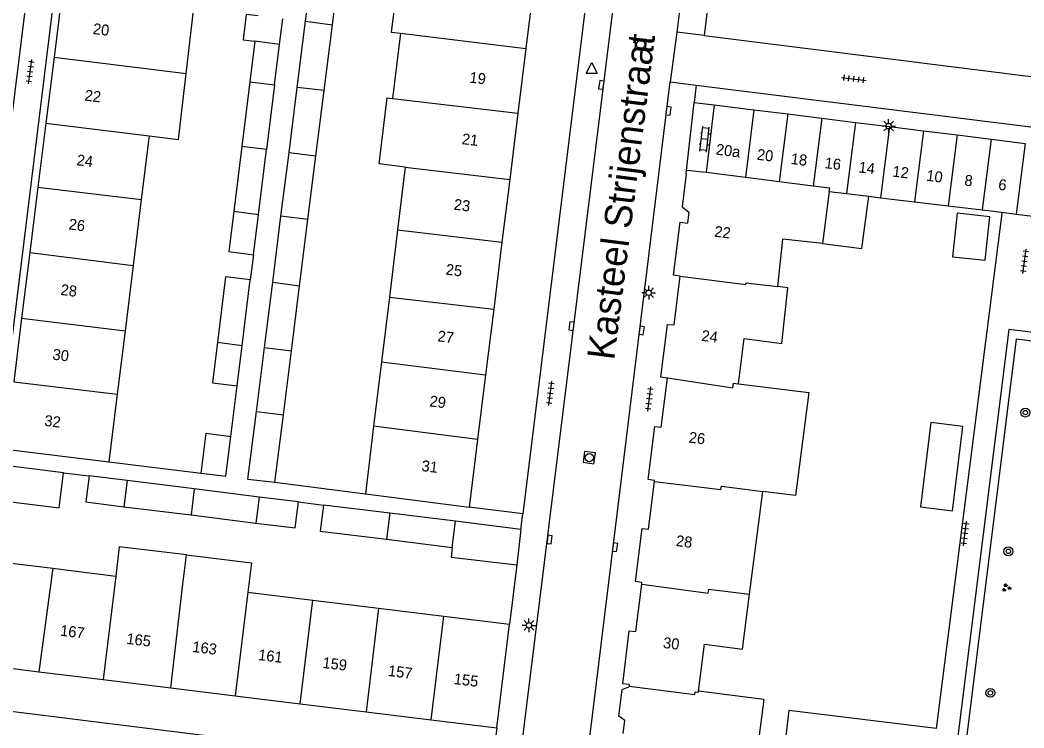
# Model space of a CAD drawing. Extents: x 131000 to 133014, y 396499 to 399001.
# Drawn here: x 131526.4 to 131618.1, y 396813.1 to 396877.8 of the extents above; entities that cross this region are included whole.
import ezdxf

# ---------------------------------------------------------------- set-up
doc = ezdxf.new("R2010")
doc.units = 0
for name, color, linetype in [('gg-afsc-erfafscheiding', 7, 'Continuous'), ('gg-afsc-muur', 7, 'Continuous'), ('gg-anno-huisnummerreeks BGT', 7, 'Continuous'), ('gg-anno-openbare ruimte label', 7, 'Continuous'), ('gg-bbg-bijgebouw', 7, 'Continuous'), ('gg-bbg-gedigitaliseerde bebouwing', 7, 'Continuous'), ('gg-bbg-gedigitaliseerde bijgebouw', 7, 'Continuous'), ('gg-bbg-hoofdgebouw', 7, 'Continuous'), ('gg-bbg-luifel en loopbrug', 7, 'Continuous'), ('gg-bbg-tussenscheiding', 7, 'Continuous'), ('gg-knt-verharding', 7, 'Continuous'), ('gg-knt-verharding nz', 7, 'Continuous'), ('gt-grn-groengrens', 7, 'Continuous'), ('gt-grn-weggrens', 7, 'Continuous'), ('gt-symb-boom', 7, 'Continuous'), ('gt-symb-groenvak', 7, 'Continuous'), ('gt-symb-klinker verharding', 7, 'Continuous'), ('gt-symb-kolk', 7, 'Continuous'), ('gt-symb-lichtmast', 7, 'Continuous'), ('gt-symb-rioolschacht', 7, 'Continuous'), ('gt-symb-tegel verharding', 7, 'Continuous'), ('gt-symb-waterafsluiter', 7, 'Continuous')]:
    doc.layers.add(name, color=color, linetype=linetype)

# ---------------------------------------------------------------- blocks, each defined once
blk = doc.blocks.new('gt0-TEG1')
at = {"layer": 'gt-symb-tegel verharding'}
for p, q in [((-1.125, 0), (1.125, 0)), ((-0.9, -0.25), (-0.9, 0.25)), ((-0.45, -0.25), (-0.45, 0.25)), ((0, -0.25), (0, 0.25)), ((0.45, -0.25), (0.45, 0.25)), ((0.9, -0.25), (0.9, 0.25))]:
    blk.add_line(p, q, dxfattribs=at)
blk = doc.blocks.new('gt0-BOOM')
at = {"layer": 'gt-symb-boom'}
for radius in [0.4, 0.2]:
    blk.add_circle((0, 0), radius, dxfattribs=at)
blk = doc.blocks.new('gt0-GRVAK')
at = {"layer": 'gt-symb-groenvak'}
for p, q in [((-0.11, 0.189), (-0.228, 0.24)), ((-0.182, 0.153), (0.088, 0.153)), ((-0.091, 0.211), (-0.156, 0.322)), ((-0.047, 0.214), (-0.047, 0.393)), ((-0.004, 0.211), (0.061, 0.322)), ((0.015, 0.189), (0.133, 0.24)), ((0.262, -0.052), (0.197, 0.059)), ((0.305, -0.049), (0.305, 0.13)), ((0.349, -0.052), (0.414, 0.059)), ((-0.245, -0.228), (-0.363, -0.177)), ((-0.318, -0.264), (-0.047, -0.264)), ((-0.226, -0.206), (-0.291, -0.095)), ((-0.183, -0.203), (-0.183, -0.024)), ((-0.139, -0.206), (-0.074, -0.095)), ((-0.12, -0.228), (-0.002, -0.177)), ((0.243, -0.074), (0.125, -0.023)), ((0.17, -0.11), (0.441, -0.11)), ((0.368, -0.074), (0.486, -0.023))]:
    blk.add_line(p, q, dxfattribs=at)
blk = doc.blocks.new('gt0-KOLK')
at = {"layer": 'gt-symb-kolk'}
blk.add_lwpolyline([(0, 0), (0.375, 0), (0.375, 0.4), (-0.375, 0.4), (-0.375, 0), (0, 0)], dxfattribs=at)
blk = doc.blocks.new('gt0-KL1')
at = {"layer": 'gt-symb-klinker verharding'}
for p, q in [((-1.15, 0.3), (1.15, 0.3)), ((-1, -0.3), (-1, 0.3)), ((-0.5, 0.3), (-0.5, 0.45)), ((0, -0.3), (0, 0.3)), ((0.5, 0.3), (0.5, 0.45)), ((1, -0.3), (1, 0.3)), ((-1.15, -0.3), (1.15, -0.3)), ((-0.5, -0.45), (-0.5, -0.3)), ((0.5, -0.45), (0.5, -0.3))]:
    blk.add_line(p, q, dxfattribs=at)
blk = doc.blocks.new('gt0-LMAST')
at = {"layer": 'gt-symb-lichtmast'}
for p, q in [((-0.182, 0.173), (-0.447, 0.438)), ((-0.005, 0.246), (-0.005, 0.621)), ((0.172, 0.173), (0.437, 0.438)), ((-0.255, -0.004), (-0.63, -0.004)), ((-0.182, -0.181), (-0.447, -0.446)), ((-0.005, -0.254), (-0.005, -0.629)), ((0.437, -0.446), (0.172, -0.181)), ((0.245, -0.004), (0.62, -0.004))]:
    blk.add_line(p, q, dxfattribs=at)
blk.add_circle((-0.005, -0.004), 0.25, dxfattribs=at)
blk = doc.blocks.new('gt0-RS')
at = {"layer": 'gt-symb-rioolschacht'}
blk.add_lwpolyline([(-0.5, -0.5), (0.5, -0.5), (0.5, 0.5), (-0.5, 0.5)], close=True, dxfattribs=at)
blk.add_circle((0, 0), 0.375, dxfattribs=at)
blk = doc.blocks.new('gt0-WAFSL')
at = {"layer": 'gt-symb-waterafsluiter'}
for p, q in [((-0.5, -0.333), (0, 0.667)), ((0, 0.667), (0.5, -0.333)), ((0.5, -0.333), (-0.5, -0.333))]:
    blk.add_line(p, q, dxfattribs=at)

msp = doc.modelspace()

# ---------------------------------------------------------------- linework, layer by layer
at = {"layer": 'gg-afsc-erfafscheiding'}
for p, q in [((131547.716, 396856.308), (131547.43, 396854.013)), ((131545.649, 396839.714), (131546.224, 396844.33))]:
    msp.add_line(p, q, dxfattribs=at)
at = {"layer": 'gg-afsc-muur'}
for p, q in [((131534.506, 396837.391), (131542.951, 396836.354)), ((131530.356, 396836.387), (131532.701, 396836.104)), ((131549.681, 396835.517), (131557.956, 396834.457)), ((131551.832, 396833.729), (131554.13, 396833.443)), ((131571.79, 396827.99), (131571.12, 396822.57))]:
    msp.add_line(p, q, dxfattribs=at)
at = {"layer": 'gg-bbg-bijgebouw'}
for p, q in [((131589.84, 396870.01), (131589.11, 396863.81)), ((131589.84, 396870.01), (131593.468, 396869.559)), ((131593.468, 396869.559), (131596.565, 396869.174)), ((131596.565, 396869.174), (131599.661, 396868.79)), ((131599.661, 396868.79), (131602.757, 396868.405)), ((131602.757, 396868.405), (131605.854, 396868.02)), ((131605.854, 396868.02), (131608.95, 396867.636)), ((131608.95, 396867.636), (131612.046, 396867.251)), ((131612.046, 396867.251), (131615.142, 396866.866)), ((131615.142, 396866.866), (131618.239, 396866.482)), ((131600.346, 396862.089), (131601.928, 396861.898)), ((131601.928, 396861.898), (131603.95, 396861.654)), ((131603.95, 396861.654), (131605.025, 396861.524)), ((131605.025, 396861.524), (131608.121, 396861.151)), ((131608.121, 396861.151), (131611.221, 396860.777)), ((131611.221, 396860.777), (131614.318, 396860.403)), ((131614.318, 396860.403), (131616.127, 396860.185)), ((131616.127, 396860.185), (131617.431, 396860.027)), ((131617.431, 396860.027), (131620.534, 396859.653)), ((131530.356, 396836.387), (131524.24, 396837.15)), ((131536.183, 396835.672), (131532.701, 396836.104)), ((131542.951, 396836.354), (131545.196, 396836.074)), ((131547.223, 396835.817), (131549.681, 396835.517)), ((131542.307, 396834.911), (131536.183, 396835.672)), ((131548.255, 396834.173), (131542.307, 396834.911)), ((131551.832, 396833.729), (131548.255, 396834.173)), ((131560.174, 396832.698), (131554.13, 396833.443)), ((131566.176, 396831.959), (131560.174, 396832.698)), ((131572.17, 396831.22), (131566.176, 396831.959)), ((131572.17, 396831.22), (131571.79, 396827.99))]:
    msp.add_line(p, q, dxfattribs=at)
at = {"layer": 'gg-bbg-gedigitaliseerde bebouwing'}
for p, q in [((131561.167, 396876.55), (131560.441, 396870.589)), ((131538.197, 396867.16), (131537.476, 396861.346)), ((131561.59, 396864.317), (131560.891, 396858.577)), ((131600.346, 396862.089), (131599.734, 396857.349)), ((131537.476, 396861.346), (131536.729, 396855.322)), ((131560.891, 396858.577), (131560.145, 396852.446)), ((131595.647, 396853.397), (131596.112, 396857.734)), ((131599.734, 396857.349), (131596.112, 396857.734)), ((131536.729, 396855.322), (131535.991, 396849.367)), ((131560.145, 396852.446), (131559.423, 396846.515)), ((131535.991, 396849.367), (131535.271, 396843.564)), ((131559.423, 396846.515), (131558.71, 396840.649)), ((131535.271, 396843.564), (131534.506, 396837.391)), ((131558.71, 396840.649), (131557.956, 396834.457)), ((131593.059, 396825.288), (131594.275, 396834.691)), ((131523.13, 396828.42), (131529.381, 396827.658)), ((131529.381, 396827.658), (131535.138, 396826.956)), ((131547.214, 396825.484), (131553.143, 396824.761)), ((131553.143, 396824.761), (131559.142, 396824.03)), ((131559.142, 396824.03), (131565.122, 396823.301)), ((131565.122, 396823.301), (131571.12, 396822.57))]:
    msp.add_line(p, q, dxfattribs=at)
for points in [[(131561.064, 396882.611), (131560.31, 396876.659), (131561.167, 396876.55)], [(131541.578, 396872.856), (131542.287, 396878.879), (131539.688, 396879.184)], [(131538.197, 396867.16), (131540.869, 396866.826), (131541.578, 396872.856)], [(131561.59, 396864.317), (131559.208, 396864.613), (131559.956, 396870.649), (131560.441, 396870.589)], [(131596.024, 396848.197), (131596.569, 396853.288), (131595.647, 396853.397)], [(131592.038, 396844.523), (131598.478, 396843.717), (131597.263, 396834.305), (131594.275, 396834.691)], [(131541.605, 396828.888), (131535.464, 396829.636), (131535.138, 396826.956)], [(131541.605, 396828.888), (131547.541, 396828.164), (131547.214, 396825.484)]]:
    msp.add_lwpolyline(points, dxfattribs=at)
at = {"layer": 'gg-bbg-gedigitaliseerde bijgebouw'}
for p, q in [((131552.481, 396877.644), (131553.227, 396883.577)), ((131554.94, 396877.331), (131555.404, 396881.024)), ((131551.721, 396871.602), (131552.481, 396877.644)), ((131554.183, 396871.313), (131554.94, 396877.331)), ((131547.855, 396875.816), (131547.396, 396872.123)), ((131550.109, 396875.53), (131547.855, 396875.816)), ((131549.649, 396871.837), (131550.109, 396875.53)), ((131547.396, 396872.123), (131546.659, 396866.192)), ((131549.649, 396871.837), (131548.912, 396865.919)), ((131550.974, 396865.657), (131551.721, 396871.602)), ((131553.432, 396865.345), (131554.183, 396871.313)), ((131546.659, 396866.192), (131545.925, 396860.287)), ((131548.175, 396860.001), (131548.912, 396865.919)), ((131550.241, 396859.823), (131550.974, 396865.657)), ((131552.702, 396859.536), (131553.432, 396865.345)), ((131547.716, 396856.308), (131548.175, 396860.001)), ((131549.483, 396853.792), (131550.241, 396859.823)), ((131551.94, 396853.48), (131552.702, 396859.536)), ((131546.684, 396848.023), (131547.43, 396854.013)), ((131548.732, 396847.824), (131549.483, 396853.792)), ((131551.191, 396847.523), (131551.94, 396853.48)), ((131544.436, 396848.308), (131543.978, 396844.615)), ((131546.224, 396844.33), (131546.684, 396848.023)), ((131548, 396841.995), (131548.732, 396847.824)), ((131550.457, 396841.683), (131551.191, 396847.523)), ((131543.978, 396844.615), (131546.224, 396844.33)), ((131547.223, 396835.817), (131548, 396841.995)), ((131549.681, 396835.517), (131550.457, 396841.683)), ((131545.196, 396836.074), (131545.649, 396839.714)), ((131535.881, 396833.292), (131542.026, 396832.533)), ((131542.026, 396832.533), (131547.954, 396831.799)), ((131559.89, 396830.312), (131565.885, 396829.571))]:
    msp.add_line(p, q, dxfattribs=at)
for points in [[(131545.925, 396860.287), (131545.466, 396856.594), (131547.716, 396856.308)], [(131611.609, 396856.118), (131614.592, 396855.8), (131615.016, 396859.778), (131612.032, 396860.095), (131611.609, 396856.118)], [(131547.43, 396854.013), (131545.18, 396854.292), (131544.436, 396848.308)], [(131612.561, 396840.627), (131609.622, 396840.988), (131608.678, 396833.283), (131611.616, 396832.923), (131612.561, 396840.627)], [(131542.951, 396836.354), (131543.409, 396839.996), (131545.649, 396839.714)], [(131523.83, 396833.94), (131529.96, 396833.182), (131530.356, 396836.387)], [(131532.701, 396836.104), (131532.406, 396833.722), (131535.881, 396833.292)], [(131547.954, 396831.799), (131551.539, 396831.356), (131551.832, 396833.729)], [(131554.13, 396833.443), (131553.835, 396831.061), (131559.89, 396830.312)], [(131565.885, 396829.571), (131565.778, 396828.693), (131571.79, 396827.99)]]:
    msp.add_lwpolyline(points, dxfattribs=at)
at = {"layer": 'gg-bbg-hoofdgebouw'}
for p, q in [((131573.36, 396881.171), (131572.617, 396875.149)), ((131530.241, 396880.358), (131529.498, 396874.358)), ((131529.498, 396874.358), (131528.752, 396868.341)), ((131572.617, 396875.149), (131571.888, 396869.232)), ((131571.888, 396869.232), (131571.143, 396863.19)), ((131528.752, 396868.341), (131528.025, 396862.475)), ((131587.27, 396863.7), (131587.31, 396864.01)), ((131589.11, 396863.81), (131587.31, 396864.01)), ((131528.025, 396862.475), (131527.288, 396856.527)), ((131571.143, 396863.19), (131570.436, 396857.46)), ((131570.436, 396857.46), (131569.679, 396851.322)), ((131527.288, 396856.527), (131526.542, 396850.512)), ((131526.542, 396850.512), (131525.823, 396844.708)), ((131569.679, 396851.322), (131568.942, 396845.349)), ((131568.942, 396845.349), (131568.213, 396839.433)), ((131568.213, 396839.433), (131567.45, 396833.25)), ((131525.06, 396838.55), (131534.506, 396837.391)), ((131557.956, 396834.457), (131567.45, 396833.25)), ((131569.96, 396813.08), (131571.12, 396822.57)), ((131521.97, 396818.97), (131528.125, 396818.215)), ((131528.125, 396818.215), (131534.001, 396817.493)), ((131534.001, 396817.493), (131540.161, 396816.737)), ((131540.161, 396816.737), (131546.051, 396816.014)), ((131582.07, 396817.04), (131582.051, 396816.882)), ((131546.051, 396816.014), (131551.98, 396815.287)), ((131594.354, 396815.679), (131588.396, 396816.432)), ((131551.98, 396815.287), (131558.014, 396814.546)), ((131558.014, 396814.546), (131563.967, 396813.816)), ((131563.967, 396813.816), (131569.96, 396813.08))]:
    msp.add_line(p, q, dxfattribs=at)
for points in [[(131587.27, 396863.7), (131586.904, 396860.695), (131587.528, 396860.214), (131587.402, 396859.205)], [(131586.72, 396854.36), (131586.12, 396854.44), (131586.72, 396859.29), (131587.402, 396859.205)], [(131585.55, 396845.04), (131584.96, 396845.11), (131585.56, 396849.94), (131586.17, 396849.9), (131586.72, 396854.36)], [(131592.038, 396844.523), (131592.579, 396848.642), (131596.024, 396848.197)], [(131584.377, 396835.588), (131584.39, 396835.69), (131583.8, 396835.77), (131584.4, 396840.62), (131584.99, 396840.57), (131585.55, 396845.04)], [(131583.209, 396826.205), (131583.23, 396826.37), (131582.64, 396826.44), (131583.24, 396831.29), (131583.84, 396831.23), (131584.377, 396835.588)], [(131582.07, 396817.04), (131581.47, 396817.12), (131582.06, 396821.96), (131582.67, 396821.9), (131583.209, 396826.205)], [(131588.396, 396816.432), (131588.94, 396820.718), (131592.411, 396820.269), (131593.059, 396825.288)], [(131581.52, 396812.58), (131581.666, 396813.765), (131581.12, 396814.155), (131581.421, 396816.596), (131582.044, 396816.832), (131582.051, 396816.882)], [(131594.354, 396815.679), (131593.848, 396811.717), (131591.356, 396812.023)]]:
    msp.add_lwpolyline(points, dxfattribs=at)
at = {"layer": 'gg-bbg-luifel en loopbrug'}
msp.add_line((131550.109, 396875.53), (131550.399, 396877.856), dxfattribs=at)
for points in [[(131548.143, 396878.136), (131547.07, 396878.271), (131546.778, 396875.951), (131547.855, 396875.816)], [(131599.734, 396857.349), (131603.335, 396856.884), (131603.95, 396861.654)]]:
    msp.add_lwpolyline(points, dxfattribs=at)
at = {"layer": 'gg-bbg-tussenscheiding'}
for p, q in [((131552.481, 396877.644), (131554.94, 396877.331)), ((131561.167, 396876.55), (131572.617, 396875.149)), ((131529.498, 396874.358), (131541.578, 396872.856)), ((131547.396, 396872.123), (131549.649, 396871.837)), ((131554.183, 396871.313), (131551.721, 396871.602)), ((131560.441, 396870.589), (131571.888, 396869.232)), ((131593.468, 396869.559), (131592.679, 396863.379)), ((131596.565, 396869.174), (131595.776, 396862.978)), ((131599.661, 396868.79), (131598.882, 396862.586)), ((131528.752, 396868.341), (131538.197, 396867.16)), ((131602.757, 396868.405), (131601.928, 396861.898)), ((131605.854, 396868.02), (131605.025, 396861.524)), ((131608.95, 396867.636), (131608.121, 396861.151)), ((131612.046, 396867.251), (131611.221, 396860.777)), ((131548.912, 396865.919), (131546.659, 396866.192)), ((131615.142, 396866.866), (131614.318, 396860.403)), ((131618.239, 396866.482), (131617.431, 396860.027)), ((131550.974, 396865.657), (131553.432, 396865.345)), ((131561.59, 396864.317), (131571.143, 396863.19)), ((131592.679, 396863.379), (131589.11, 396863.81)), ((131595.776, 396862.978), (131592.679, 396863.379)), ((131528.025, 396862.475), (131537.476, 396861.346)), ((131598.882, 396862.586), (131595.776, 396862.978)), ((131545.925, 396860.287), (131548.175, 396860.001)), ((131552.702, 396859.536), (131550.241, 396859.823)), ((131560.891, 396858.577), (131570.436, 396857.46)), ((131527.288, 396856.527), (131536.729, 396855.322)), ((131549.483, 396853.792), (131551.94, 396853.48)), ((131593.23, 396853.683), (131595.647, 396853.397)), ((131560.145, 396852.446), (131569.679, 396851.322)), ((131526.542, 396850.512), (131535.991, 396849.367)), ((131544.436, 396848.308), (131546.684, 396848.023)), ((131548.732, 396847.824), (131551.191, 396847.523)), ((131559.423, 396846.515), (131568.942, 396845.349)), ((131525.823, 396844.708), (131535.271, 396843.564)), ((131548, 396841.995), (131550.457, 396841.683)), ((131568.213, 396839.433), (131558.71, 396840.649)), ((131536.183, 396835.672), (131535.881, 396833.292)), ((131542.307, 396834.911), (131542.026, 396832.533)), ((131548.255, 396834.173), (131547.954, 396831.799)), ((131560.174, 396832.698), (131559.89, 396830.312)), ((131565.885, 396829.571), (131566.176, 396831.959)), ((131541.279, 396826.208), (131541.605, 396828.888)), ((131529.381, 396827.658), (131528.125, 396818.215)), ((131535.138, 396826.956), (131534.001, 396817.493)), ((131540.161, 396816.737), (131541.279, 396826.208)), ((131589.588, 396825.736), (131593.059, 396825.288)), ((131547.214, 396825.484), (131546.051, 396816.014)), ((131551.98, 396815.287), (131553.143, 396824.761)), ((131559.142, 396824.03), (131558.014, 396814.546)), ((131563.967, 396813.816), (131565.122, 396823.301))]:
    msp.add_line(p, q, dxfattribs=at)
for points in [[(131600.346, 396862.089), (131600.385, 396862.397), (131598.882, 396862.586)], [(131586.72, 396854.36), (131592.724, 396853.585), (131592.745, 396853.743), (131593.23, 396853.683)], [(131585.55, 396845.04), (131585.554, 396845.073), (131591.544, 396844.157), (131591.597, 396844.578), (131592.038, 396844.523)], [(131584.377, 396835.588), (131590.445, 396834.872), (131590.487, 396835.166), (131594.275, 396834.691)], [(131583.209, 396826.205), (131589.277, 396825.386), (131589.326, 396825.759), (131589.588, 396825.736)], [(131582.051, 396816.882), (131588.063, 396816.143), (131588.088, 396816.384), (131588.385, 396816.347), (131588.396, 396816.432)]]:
    msp.add_lwpolyline(points, dxfattribs=at)
at = {"layer": 'gg-knt-verharding'}
for p, q in [((131518.937, 396814.969), (131532.138, 396921.054)), ((131585, 396914.56), (131571.904, 396808.829)), ((131591.879, 396900.29), (131588.918, 396876.335)), ((131524.461, 396838.937), (131531.825, 396898.501)), ((131579.739, 396892.561), (131572.345, 396832.642)), ((131586.41, 396876.65), (131585.8, 396872.1)), ((131588.918, 396876.335), (131586.41, 396876.65)), ((131588.918, 396876.335), (131626.357, 396871.626)), ((131577.943, 396808.098), (131585.8, 396872.1)), ((131585.8, 396872.1), (131588.179, 396871.804)), ((131588.179, 396871.804), (131623.94, 396867.36)), ((131587.31, 396864.01), (131588.003, 396870.227)), ((131588.003, 396870.227), (131589.84, 396870.01)), ((131616.114, 396860.081), (131616.127, 396860.185)), ((131572.345, 396832.642), (131567.45, 396833.25)), ((131569.48, 396809.13), (131521.43, 396815.09)), ((131569.96, 396813.08), (131569.48, 396809.13))]:
    msp.add_line(p, q, dxfattribs=at)
for points in [[(131616.114, 396860.081), (131610.108, 396813.036), (131596.655, 396814.654), (131595.605, 396805.916)], [(131623.69, 396848.617), (131616.747, 396849.486), (131611.916, 396810.864), (131600.94, 396812.259), (131599.231, 396810.577), (131598.618, 396805.554)]]:
    msp.add_lwpolyline(points, dxfattribs=at)
at = {"layer": 'gg-knt-verharding nz'}
msp.add_line((131590.925, 396912.648), (131586.41, 396876.65), dxfattribs=at)
at = {"layer": 'gt-grn-groengrens'}
msp.add_lwpolyline([(131623.591, 396847.823), (131617.442, 396848.593), (131612.61, 396809.969), (131601.224, 396811.416), (131599.991, 396810.203), (131599.412, 396805.457)], dxfattribs=at)
at = {"layer": 'gt-grn-weggrens'}
for p, q in [((131588.179, 396871.804), (131588.003, 396870.227)), ((131572.17, 396831.22), (131572.345, 396832.642))]:
    msp.add_line(p, q, dxfattribs=at)

# ---------------------------------------------------------------- block references
at = {"layer": 'gt-symb-boom'}
for p in [(131618.266, 396841.884), (131616.714, 396829.211), (131615.067, 396816.283)]:
    msp.add_blockref('gt0-BOOM', p, dxfattribs=at)
at = {"layer": 'gt-symb-groenvak'}
msp.add_blockref('gt0-GRVAK', (131616.523, 396825.882), dxfattribs=at)
at = {"layer": 'gt-symb-klinker verharding', "rotation": 83.62817759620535}
msp.add_blockref('gt0-KL1', (131588.957, 396866.87), dxfattribs=at)
at = {"layer": 'gt-symb-kolk'}
for p, rotation in [((131579.715, 396871.801), 82.81812146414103), ((131585.449, 396869.479), -96.54909157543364), ((131576.992, 396849.773), 82.93185994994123), ((131583.003, 396849.413), -97.29556014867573), ((131574.59, 396830.307), -97.12501634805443), ((131580.568, 396829.606), -97.23872650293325)]:
    msp.add_blockref('gt0-KOLK', p, dxfattribs=dict(at, rotation=rotation))
at = {"layer": 'gt-symb-lichtmast'}
for p in [(131605.78, 396868.063), (131583.853, 396852.84), (131572.9, 396822.45)]:
    msp.add_blockref('gt0-LMAST', p, dxfattribs=at)
at = {"layer": 'gt-symb-rioolschacht'}
for p, rotation in [((131583.106, 396875.518), -94.99208116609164), ((131578.415, 396837.771), -97.75742578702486)]:
    msp.add_blockref('gt0-RS', p, dxfattribs=dict(at, rotation=rotation))
at = {"layer": 'gt-symb-tegel verharding'}
for p, rotation in [((131527.318, 396873.028), 82.76127349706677), ((131602.595, 396872.373), -7.181878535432), ((131618.193, 396855.705), 82.70443985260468), ((131574.857, 396843.645), 82.70443985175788), ((131583.902, 396843.134), 82.70443985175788), ((131612.758, 396830.827), 82.70443985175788)]:
    msp.add_blockref('gt0-TEG1', p, dxfattribs=dict(at, rotation=rotation))
at = {"layer": 'gt-symb-waterafsluiter'}
msp.add_blockref('gt0-WAFSL', (131578.638, 396873.201), dxfattribs=at)

# ---------------------------------------------------------------- texts
at = {"layer": 'gg-anno-huisnummerreeks BGT'}
for s, rotation, p in [('20', 352.9, (131533.008, 396876.484)), ('19', 353, (131567.422, 396872.043)), ('22', 352.9, (131532.255, 396870.406)), ('21', 353, (131566.729, 396866.423)), ('20a', 352.9, (131589.943, 396865.463)), ('24', 352.9, (131531.523, 396864.497)), ('20', 352.9, (131593.69, 396864.997)), ('18', 352.9, (131596.788, 396864.612)), ('16', 352.9, (131599.882, 396864.228)), ('14', 352.9, (131602.979, 396863.843)), ('12', 352.9, (131606.077, 396863.458)), ('10', 352.9, (131609.171, 396863.074)), ('8', 352.9, (131612.653, 396862.641)), ('6', 352.9, (131615.751, 396862.256)), ('23', 353, (131565.99, 396860.433)), ('26', 352.9, (131530.795, 396858.627)), ('22', 352.9, (131589.803, 396857.968)), ('25', 353, (131565.258, 396854.498)), ('28', 352.9, (131530.054, 396852.644)), ('27', 353, (131564.506, 396848.403)), ('24', 352.9, (131588.622, 396848.446)), ('30', 352.9, (131529.321, 396846.736)), ('29', 353, (131563.773, 396842.461)), ('32', 352.9, (131528.572, 396840.686)), ('26', 352.9, (131587.466, 396839.154)), ('31', 353, (131563.045, 396836.555)), ('28', 352.9, (131586.291, 396829.704)), ('167', 353, (131530.018, 396821.509)), ('165', 353, (131536.076, 396820.765)), ('30', 353.1, (131585.116, 396820.39)), ('163', 353, (131542.101, 396820.025)), ('161', 353, (131548.116, 396819.287)), ('159', 353, (131553.992, 396818.566)), ('157', 353, (131559.981, 396817.831)), ('155', 353, (131565.995, 396817.093))]:
    msp.add_text(s, height=1, rotation=rotation, dxfattribs=at).set_placement(p)
at = {"layer": 'gg-anno-openbare ruimte label'}
for s, rotation, p in [('Kasteel Twikkelstraat', 82.6, (131523.862, 396873.183)), ('Kasteel Strijenstraat', 82.8, (131580.683, 396846.617))]:
    msp.add_text(s, height=2.5, rotation=rotation, dxfattribs=at).set_placement(p)

doc.saveas('drawing.dxf')
